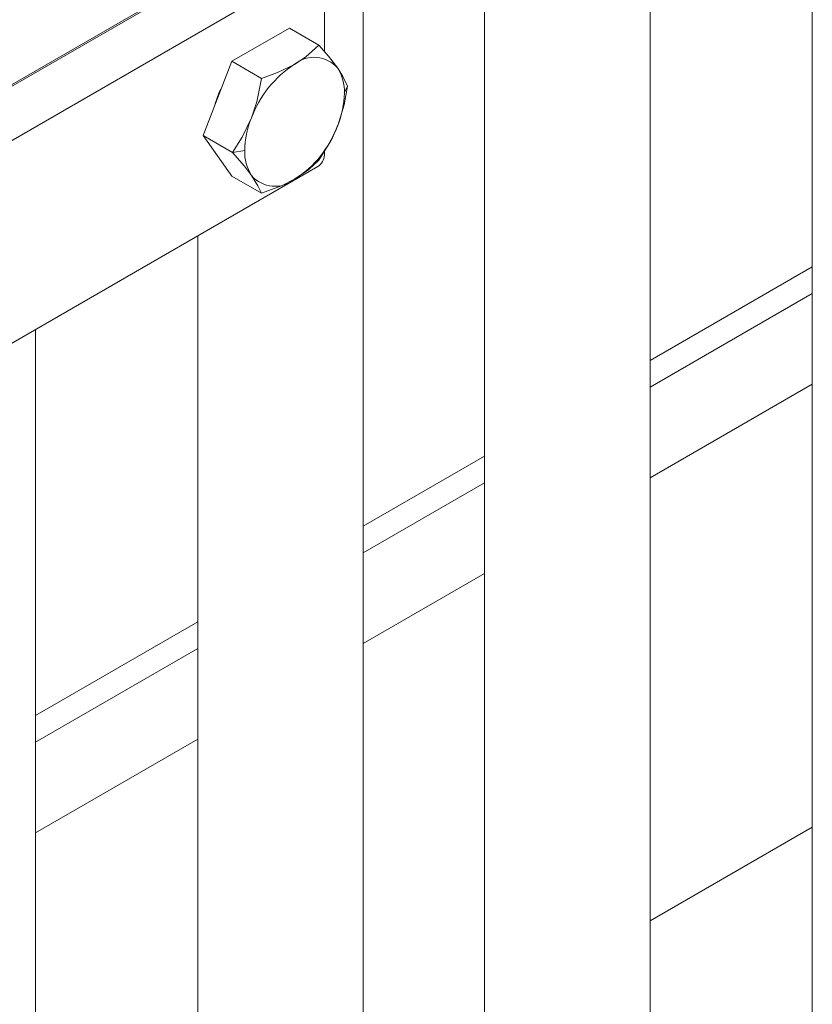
# Model space of a CAD drawing. Header units: millimetres. Extents: x 525 to 29324, y 175 to 20618.
# Tile 270 of 588: x 14318 to 14414, y 13432 to 13551. Entities that reach past the tile are written whole.
import ezdxf

# ---------------------------------------------------------------- set-up
doc = ezdxf.new("R2010")
doc.units = ezdxf.units.MM
doc.linetypes.add('SLD-Centrada-doble', pattern=[12.7, 6.35, -1.27, 1.27, -1.27, 1.27, -1.27])
doc.linetypes.add('SLD-Continua', pattern=[0])

msp = doc.modelspace()

# ---------------------------------------------------------------- linework, layer by layer
at = {"color": 7, "linetype": 'SLD-Continua', "lineweight": 18, "ltscale": 35}
for p, q in [((14413.97, 13599.99), (14413.97, 12664.02)), ((14394.37, 12686.88), (14394.37, 13575.96)), ((14374.37, 13564.41), (14374.37, 12686.88)), ((14348.59, 13560.96), (14291.46, 13527.98)), ((14344.42, 13558.76), (14295.63, 13530.59)), ((14354.25, 13557.7), (14297.11, 13524.72)), ((14355.03, 13557.25), (14355.03, 13547.07)), ((14359.72, 12621.16), (14359.72, 13555.96)), ((14350.79, 13549.9), (14343.85, 13545.9)), ((14350.79, 13549.9), (14354.35, 13547.85)), ((14343.85, 13545.9), (14340.38, 13536.95)), ((14343.85, 13545.9), (14347.41, 13543.84)), ((14340.38, 13536.95), (14343.94, 13534.9)), ((14340.38, 13536.95), (14343.85, 13532.02)), ((14355.03, 13535.06), (14355.03, 13534.55)), ((14354.25, 13533.2), (14297.11, 13500.22)), ((14343.85, 13532.02), (14347.41, 13529.96)), ((14339.72, 13524.82), (14339.72, 12621.16)), ((14413.97, 13521.08), (14394.37, 13509.77)), ((14413.97, 13521.08), (14394.37, 13509.77)), ((14413.97, 13521.08), (14394.37, 13509.77)), ((14413.97, 13521.08), (14394.37, 13509.77)), ((14413.97, 13521.08), (14394.37, 13509.77)), ((14320.13, 12644.02), (14320.13, 13513.5)), ((14374.37, 13498.22), (14359.72, 13489.77)), ((14374.37, 13498.22), (14359.72, 13489.77)), ((14374.37, 13498.22), (14359.72, 13489.77)), ((14374.37, 13498.22), (14359.72, 13489.77)), ((14374.37, 13498.22), (14359.72, 13489.77)), ((14339.72, 13478.22), (14320.13, 13466.91)), ((14339.72, 13478.22), (14320.13, 13466.91)), ((14339.72, 13478.22), (14320.13, 13466.91)), ((14339.72, 13478.22), (14320.13, 13466.91)), ((14339.72, 13478.22), (14320.13, 13466.91))]:
    msp.add_line(p, q, dxfattribs=at)
at = {"color": 8, "linetype": 'SLD-Centrada-doble', "lineweight": 18, "ltscale": 35}
for p, q in [((14357.82, 13542.91), (14357.43, 13542.06)), ((14345.41, 13535.12), (14343.94, 13534.9)), ((14413.97, 13517.87), (14394.37, 13506.55)), ((14413.97, 13517.87), (14394.37, 13506.55)), ((14413.97, 13517.87), (14394.37, 13506.55)), ((14413.97, 13517.87), (14394.37, 13506.55)), ((14413.97, 13517.87), (14394.37, 13506.55)), ((14413.97, 13506.91), (14394.37, 13495.6)), ((14413.97, 13506.91), (14394.37, 13495.6)), ((14413.97, 13506.91), (14394.37, 13495.6)), ((14413.97, 13506.91), (14394.37, 13495.6)), ((14413.97, 13506.91), (14394.37, 13495.6)), ((14374.37, 13495.01), (14359.72, 13486.55)), ((14374.37, 13495.01), (14359.72, 13486.55)), ((14374.37, 13495.01), (14359.72, 13486.55)), ((14374.37, 13495.01), (14359.72, 13486.55)), ((14374.37, 13495.01), (14359.72, 13486.55)), ((14374.37, 13484.05), (14359.72, 13475.59)), ((14374.37, 13484.05), (14359.72, 13475.59)), ((14374.37, 13484.05), (14359.72, 13475.59)), ((14374.37, 13484.05), (14359.72, 13475.59)), ((14374.37, 13484.05), (14359.72, 13475.59)), ((14339.72, 13475), (14320.13, 13463.69)), ((14339.72, 13475), (14320.13, 13463.69)), ((14339.72, 13475), (14320.13, 13463.69)), ((14339.72, 13475), (14320.13, 13463.69)), ((14339.72, 13475), (14320.13, 13463.69)), ((14339.72, 13464.05), (14320.13, 13452.73)), ((14339.72, 13464.05), (14320.13, 13452.73)), ((14339.72, 13464.05), (14320.13, 13452.73)), ((14339.72, 13464.05), (14320.13, 13452.73)), ((14339.72, 13464.05), (14320.13, 13452.73)), ((14413.97, 13453.4), (14394.37, 13442.09)), ((14413.97, 13453.4), (14394.37, 13442.09)), ((14413.97, 13453.4), (14394.37, 13442.09)), ((14413.97, 13453.4), (14394.37, 13442.09)), ((14413.97, 13453.4), (14394.37, 13442.09))]:
    msp.add_line(p, q, dxfattribs=at)
at = {"color": 7, "linetype": 'SLD-Continua', "lineweight": 18, "ltscale": 35, "flags": 128}
for points in [[(14354.35, 13547.85), (14352.79, 13546.44), (14351.42, 13545.53)], [(14356.63, 13545.07), (14355.52, 13546.5), (14354.35, 13547.85)], [(14351.42, 13545.53), (14349.38, 13544.55), (14347.41, 13543.84)], [(14357.82, 13542.91), (14357.26, 13544.08), (14356.63, 13545.07)], [(14347.41, 13543.84), (14346.85, 13541.01), (14346.22, 13539.06)], [(14356.63, 13538.13), (14357.4, 13540.64), (14357.82, 13542.91)], [(14346.22, 13539.06), (14345.11, 13536.74), (14343.94, 13534.9)], [(14354.35, 13533.97), (14355.79, 13536.29), (14356.63, 13538.13)], [(14343.94, 13534.9), (14345.38, 13533.22), (14346.22, 13532.12)], [(14351.42, 13531.65), (14353.13, 13532.83), (14354.35, 13533.97)], [(14346.22, 13532.12), (14346.99, 13530.88), (14347.41, 13529.96)], [(14347.41, 13529.96), (14349.85, 13530.86), (14351.42, 13531.65)]]:
    msp.add_lwpolyline(points, dxfattribs=at)
at = {"color": 7, "linetype": 'SLD-Continua', "lineweight": 18, "ltscale": 1225}
for centre, radius, start, end in [((14353.79, 13542.64), 3.74, 40.5328, 129.2482), ((14358.46, 13534.55), 13.05, 122.638, 159.7729), ((14352.22, 13542.28), 5.22, 357.6485, 32.3492), ((14353.84, 13537.11), 12.56, 152.7298, 165.4619), ((14346.37, 13542.28), 11.07, 337.9788, 358.8918), ((14356.47, 13534.91), 11.07, 157.9788, 178.8918), ((14344.38, 13542.64), 13.05, 302.638, 339.7729), ((14350.62, 13534.91), 5.22, 177.6485, 212.3492), ((14353.34, 13534.63), 1.69, 302.6055, 357.3945), ((14349.06, 13534.55), 3.74, 220.5328, 309.2482)]:
    msp.add_arc(centre, radius, start, end, dxfattribs=at)

doc.saveas('drawing.dxf')
